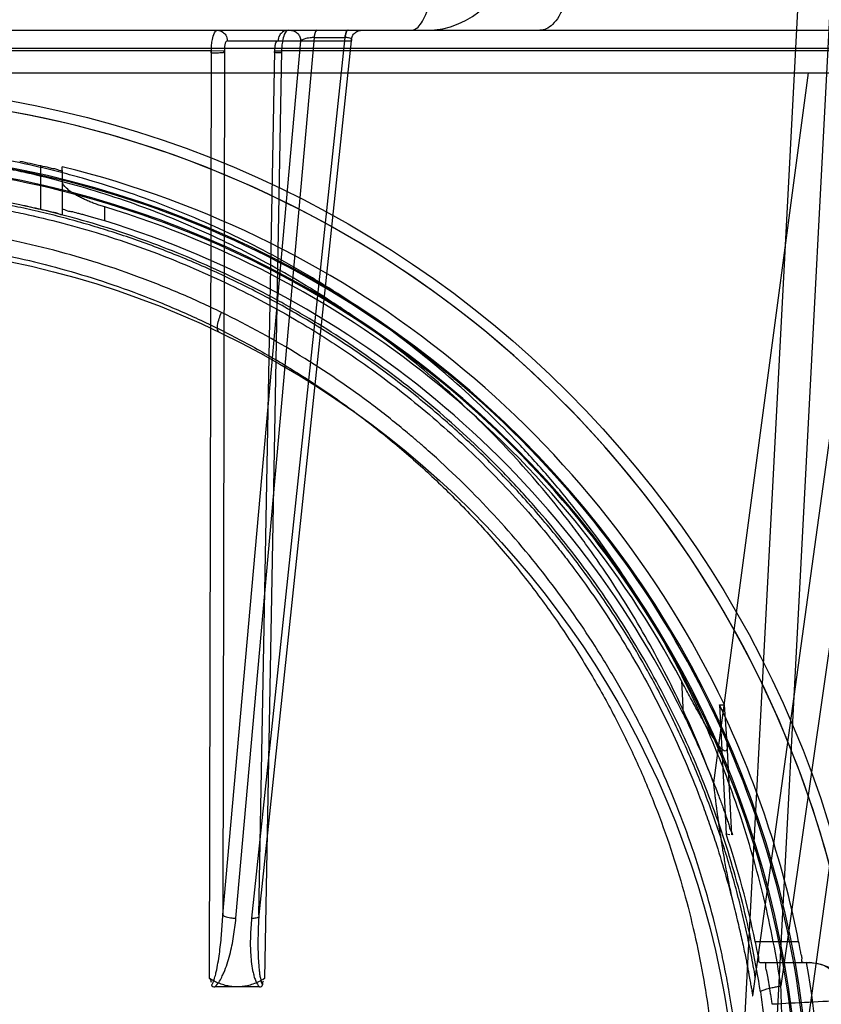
# Model space of a CAD drawing. Header units: millimetres. Extents: x 0 to 297, y 0 to 210.
# Tile 384 of 438: x 240.641 to 240.867, y 159.071 to 159.349. Entities that reach past the tile are written whole.
import ezdxf

# ---------------------------------------------------------------- set-up
doc = ezdxf.new("R2010")
doc.units = ezdxf.units.MM
doc.header["$LTSCALE"] = 16.335
doc.layers.get('0').update_dxf_attribs({"linetype": 'CONTINUOUS'})
for name, color, linetype in [('AXES_REF', 7, 'CONTINUOUS'), ('INTFCLR_1', 7, 'CONTINUOUS'), ('INTFCLR_144815', 7, 'CONTINUOUS')]:
    doc.layers.add(name, color=color, linetype=linetype)

msp = doc.modelspace()

# ---------------------------------------------------------------- linework, layer by layer
at = {"color": 7, "linetype": 'Continuous'}
for radius in [5.8174969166, 5.817, 5.7797484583]:
    msp.add_circle((241.4979109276, 154.8339782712), radius, dxfattribs=at)
msp.add_arc((241.4979109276, 154.8339782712), 5.76, 278.2771290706, 261.7228709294, dxfattribs=at)
at = {"layer": 'AXES_REF', "color": 7, "linetype": 'Continuous'}
msp.add_arc((241.4979109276, 154.8339782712), 5.892, 113.0826660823, 66.91733391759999, dxfattribs=at)
at = {"layer": 'AXES_REF', "color": 9, "linetype": 'Continuous'}
msp.add_arc((241.4979109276, 154.8339782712), 5.3067073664, 94.4118118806, 85.5881881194, dxfattribs=at)
at = {"layer": 'INTFCLR_1', "color": 9, "linetype": 'Continuous'}
msp.add_circle((240.5857431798, 159.0279782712), 0.258, dxfattribs=at)
for points, knots in [([(240.6977045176, 159.2663580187), (240.6957710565, 159.2672993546), (240.6918662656, 159.2691402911), (240.6839450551, 159.2726337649), (240.6697717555, 159.2782520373), (240.6530252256, 159.2834483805), (240.6380138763, 159.2868627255), (240.6303695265, 159.2882900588), (240.6259533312, 159.2890249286), (240.6148957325, 159.2907153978), (240.5959567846, 159.2924732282), (240.5735788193, 159.2921910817), (240.5591116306, 159.2908648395), (240.5524321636, 159.2900298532), (240.5479842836, 159.2894139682), (240.5359426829, 159.287503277), (240.5166259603, 159.2831355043), (240.4979298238, 159.2768311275), (240.4868700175, 159.27230123), (240.4828915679, 159.2705828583), (240.4770031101, 159.2679506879), (240.4646144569, 159.2619409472), (240.4464649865, 159.2514158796), (240.4295568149, 159.2392886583), (240.4192461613, 159.230715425), (240.4146208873, 159.2266320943), (240.4115750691, 159.2238783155), (240.403416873, 159.2162357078), (240.3908759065, 159.2030329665), (240.3758810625, 159.1840059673), (240.3648793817, 159.1670596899), (240.3579810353, 159.1546398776), (240.3542472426, 159.1473311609), (240.3488483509, 159.1361262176), (240.3416586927, 159.1186582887), (240.3354814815, 159.098402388), (240.3323836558, 159.084810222), (240.3311209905, 159.0783687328), (240.3303215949, 159.0740050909), (240.3283324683, 159.0618763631), (240.3267589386, 159.0461969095), (240.3263702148, 159.030399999), (240.3264784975, 159.0224073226), (240.3266293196, 159.0178101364), (240.3271496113, 159.0064207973), (240.3286672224, 158.9917196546), (240.3314855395, 158.9761295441), (240.3331745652, 158.9684505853), (240.3342197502, 158.9640913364), (240.3358545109, 158.9576311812), (240.3385774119, 158.9481218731), (240.3441485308, 158.9317498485), (240.3508162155, 158.91598898), (240.3575667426, 158.9027653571), (240.3616581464, 158.8954106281), (240.3679787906, 158.8846571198), (240.378330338, 158.8691983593), (240.393970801, 158.8500045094), (240.4069977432, 158.8367771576), (240.4162161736, 158.8284658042), (240.4225341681, 158.8230378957), (240.4339649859, 158.8139109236), (240.4513641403, 158.8019718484), (240.4661997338, 158.7938051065), (240.473865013, 158.7900692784)], [0, 0, 0, 0, 0.0078493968, 0.0157556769, 0.0315973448, 0.06348082, 0.0796255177, 0.0877696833, 0.09186257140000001, 0.09596636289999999, 0.128600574, 0.1611442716, 0.177500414, 0.1816059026, 0.1857145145, 0.1938901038, 0.2261064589, 0.2578609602, 0.2657731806, 0.2697286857, 0.2736790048, 0.2893160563, 0.3199691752, 0.350131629, 0.3651446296, 0.3688979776, 0.3726519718, 0.3801321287, 0.4097003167, 0.4390100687, 0.4684423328, 0.4833358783, 0.4908515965, 0.498396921, 0.52873346, 0.5596898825, 0.5755734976, 0.5795998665, 0.5836492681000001, 0.5917658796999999, 0.6244614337, 0.6410489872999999, 0.6494251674, 0.6536350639, 0.6578378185, 0.6910418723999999, 0.7074624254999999, 0.7156483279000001, 0.7197377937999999, 0.7238248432, 0.7399718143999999, 0.7558251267, 0.7869322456, 0.802323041, 0.8100025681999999, 0.8176490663, 0.8478512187, 0.8777971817, 0.9079026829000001, 0.9155006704, 0.9231007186, 0.93830313, 0.9688745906, 1, 1, 1, 1]), ([(240.473865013, 158.7900692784), (240.4816470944, 158.7862765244), (240.4976884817, 158.7794372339), (240.5185900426, 158.7729486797), (240.5325486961, 158.7697758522), (240.5391085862, 158.7685088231), (240.5435124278, 158.767718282), (240.555619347, 158.7657907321), (240.5756424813, 158.7639375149), (240.595764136, 158.7641985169), (240.6080325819, 158.7651680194), (240.6125124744, 158.7656118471), (240.6191889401, 158.766362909), (240.6334458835, 158.7684440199), (240.6549567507, 158.7733244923), (240.6726512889, 158.7793113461), (240.6827770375, 158.7834000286), (240.6867835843, 158.7850775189), (240.6936763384, 158.7881186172), (240.7070580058, 158.7946344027), (240.725292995, 158.8052499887), (240.7406267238, 158.8163027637), (240.7495196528, 158.8235640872), (240.752703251, 158.8262606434), (240.7574041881, 158.8303403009), (240.7672455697, 158.8394086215), (240.7813381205, 158.8543707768), (240.7965219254, 158.8738553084), (240.8059698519, 158.8886467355), (240.8110931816, 158.8976856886), (240.8131266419, 158.9013746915), (240.8165789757, 158.9079111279), (240.8230627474, 158.9213265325), (240.8294083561, 158.9372964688), (240.834639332, 158.9538711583), (240.8391616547, 158.9711240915), (240.8432323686, 158.9933618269), (240.8447712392, 159.0126050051), (240.8450287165, 159.0240098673), (240.8450734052, 159.0286048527), (240.8449975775, 159.0365827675), (240.8442488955, 159.0523065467), (240.8423293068, 159.0678734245), (240.8400821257, 159.0798873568), (240.8391915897, 159.0842045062), (240.8377937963, 159.0905827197), (240.8354346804, 159.0999732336), (240.8317288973, 159.112201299), (240.8261267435, 159.1279554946), (240.820302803, 159.1412892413), (240.8146907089, 159.1523327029), (240.8108107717, 159.1595473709), (240.8036546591, 159.1718139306), (240.7922929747, 159.1885291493), (240.7768799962, 159.2072515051), (240.7640369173, 159.2202014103), (240.7556970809, 159.227680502), (240.7525827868, 159.2303751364), (240.7478502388, 159.2343725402), (240.7373013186, 159.2427580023), (240.7200265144, 159.2545700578), (240.7053068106, 159.2626567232), (240.6977045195, 159.2663580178)], [0, 0, 0, 0, 0.0316060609, 0.0635406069, 0.07975651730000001, 0.0838444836, 0.0879320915, 0.0960907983, 0.1285991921, 0.1611989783, 0.1694097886, 0.173526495, 0.1776339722, 0.1939379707, 0.2261052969, 0.2580138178, 0.2620009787, 0.2659733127, 0.273871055, 0.2895030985, 0.3202911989, 0.3507747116, 0.3583934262, 0.3622044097, 0.3660061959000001, 0.3811173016, 0.4110448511, 0.4409258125, 0.4711799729, 0.4750127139, 0.4788584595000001, 0.4865582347, 0.5019977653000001, 0.5332401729, 0.5491816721, 0.5654318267, 0.5983319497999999, 0.6315729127, 0.6357728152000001, 0.6399804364, 0.648348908, 0.6648970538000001, 0.6974320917, 0.7054938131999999, 0.7095177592, 0.7135247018, 0.7293322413, 0.7448511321, 0.7601545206, 0.7903607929, 0.7978752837, 0.8053790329, 0.8202649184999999, 0.8497067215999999, 0.8790537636, 0.9086837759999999, 0.9161831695, 0.9199497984, 0.9237184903, 0.9387994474, 0.9691302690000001, 1, 1, 1, 1]), ([(240.6970847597, 159.2607164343), (240.696487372, 159.2610022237), (240.696582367, 159.2635970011), (240.6971875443, 159.2651760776), (240.6977045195, 159.2663580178)], [0, 0, 0, 0, 0.3392071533, 1, 1, 1, 1])]:
    msp.add_open_spline(points, degree=3, knots=knots, dxfattribs=at)
at = {"layer": 'INTFCLR_144815', "color": 9, "linetype": 'Continuous'}
for p, q in [((240.9644414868, 159.8370621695), (240.8556346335, 159.0763019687)), ((240.8588985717, 159.033990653), (240.9140105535, 159.4333639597)), ((240.095807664, 159.345978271), (241.0854736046, 159.3459782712)), ((240.7017656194, 159.0953909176), (240.7239130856, 159.3439269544)), ((240.7325012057, 159.3439269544), (240.7062054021, 159.0953909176)), ((240.7239130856, 159.3439269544), (240.7238415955, 159.3439272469)), ((240.7239130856, 159.3439269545), (240.7325721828, 159.3439272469)), ((240.6980647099, 159.0963134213), (240.7200477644, 159.3430044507)), ((240.6993580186, 159.3430044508), (240.7343426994, 159.3430044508)), ((240.7343426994, 159.3430044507), (240.7082421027, 159.0963134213)), ((240.9749344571, 159.3408194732), (240.1965519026, 159.3408194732)), ((240.6948334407, 159.3401876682), (240.5042837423, 159.3401876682)), ((240.6943452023, 159.0783400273), (240.6948335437, 159.340187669)), ((240.6985055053, 159.3401091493), (240.6980647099, 159.0963134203)), ((240.7082421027, 159.0963134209), (240.7127521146, 159.3401091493)), ((240.7146715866, 159.3401876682), (240.7098420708, 159.0783401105)), ((240.876365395, 159.3401876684), (240.7146715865, 159.340187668)), ((240.8633753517, 159.3339782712), (240.8365776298, 159.1336046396)), ((240.8477018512, 159.0735106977), (240.8830527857, 159.329684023)), ((240.6467119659, 159.2953916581), (240.6467119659, 159.3076993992)), ((240.6527119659, 159.3064014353), (240.6527119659, 159.2940274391)), ((240.664711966, 159.2921718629), (240.664711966, 159.2961266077)), ((240.8275685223, 159.1623461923), (240.8280418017, 159.1531058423)), ((240.8418057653, 159.1189294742), (240.8404866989, 159.1446830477)), ((240.8483973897, 159.0888481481), (240.8606450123, 159.0888481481)), ((240.8496861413, 159.0828481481), (240.8638163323, 159.0828481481))]:
    msp.add_line(p, q, dxfattribs=at)
at = {"layer": 'INTFCLR_144815', "color": 6, "linetype": 'Continuous'}
for p, q in [((240.8437431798, 159.0339782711), (240.8643138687, 159.4264903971)), ((240.8732768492, 159.4255483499), (240.8527430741, 159.0337405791)), ((240.281307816, 159.3339782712), (240.8901785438, 159.3339782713)), ((240.6527119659, 159.3064014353), (240.6527119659, 159.3074798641)), ((240.8383081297, 159.1556023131), (240.8397000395, 159.1556095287)), ((240.8383086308, 159.1556023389), (240.8401705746, 159.1192111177)), ((240.8404877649, 159.1446708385), (240.8397000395, 159.1556095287)), ((240.8401710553, 159.1192111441), (240.8412595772, 159.1190235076)), ((240.8670482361, 159.0823019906), (240.863816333, 159.0828481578)), ((240.7083994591, 159.0759782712), (240.6957877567, 159.0759782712))]:
    msp.add_line(p, q, dxfattribs=at)
at = {"layer": 'INTFCLR_144815', "color": 7, "linetype": 'Continuous'}
for p, q in [((240.6985055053, 159.3401091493), (240.6948335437, 159.340187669)), ((240.7126414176, 159.3401882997), (240.7146715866, 159.3401876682))]:
    msp.add_line(p, q, dxfattribs=at)
at = {"layer": 'INTFCLR_144815', "color": 9, "linetype": 'Continuous'}
msp.add_circle((240.5857431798, 159.0339782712), 0.2967156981, dxfattribs=at)
for centre, radius, start, end in [((240.7554170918, 159.3699782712), 0.024, 270.0000000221, 357.9999352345), ((240.5857431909, 159.0340306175), 0.2937157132, 359.9897853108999, 180.0102113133), ((240.5857431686, 159.0340306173), 0.2937157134, 359.9897887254, 89.9999978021), ((240.5857431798, 159.0338411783), 0.2782453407, 0.0282300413, 179.971769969), ((240.5857431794, 159.0340105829), 0.2778264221, 359.9933364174, 89.99999990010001), ((240.5857431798, 159.0338935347), 0.2752457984, 0.0176390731, 179.9823609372), ((240.5857431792, 159.0340629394), 0.2748268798, 359.9823484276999, 89.99999985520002), ((241.0929994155, 154.6532925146), 4.4242879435, 92.8378929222, 93.10722035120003)]:
    msp.add_arc(centre, radius, start, end, dxfattribs=at)
at = {"layer": 'INTFCLR_144815', "color": 6, "linetype": 'Continuous'}
for centre, radius, start, end in [((240.5857431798, 159.0339782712), 0.2804290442, 77.4428966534, 78.6958753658), ((240.5857431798, 159.0339782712), 0.2815811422, 25.5916832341, 76.24142759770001), ((240.5857431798, 159.0339782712), 0.2684290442, 76.8717294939, 78.18340400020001), ((240.5857431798, 159.0339782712), 0.2737842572, 27.9606619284, 73.2357535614), ((240.5857431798, 159.0339782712), 0.27, 26.1813150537, 72.9936921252), ((240.5857431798, 159.0339782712), 0.2803243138, 11.2877879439, 25.7133570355), ((240.5857431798, 159.0339782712), 0.2683243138, 11.7996976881, 18.5207825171), ((240.5857431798, 159.0339782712), 0.2814304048, 350.0000000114, 10.0000000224), ((240.8624241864, 159.0648597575), 0.0179947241, 6.3648645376, 88.4911023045)]:
    msp.add_arc(centre, radius, start, end, dxfattribs=at)
at = {"layer": 'INTFCLR_144815', "color": 9, "linetype": 'Continuous'}
for points, knots in [([(240.7512136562, 159.3459782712), (240.7516573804, 159.3459782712), (240.7526961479, 159.3463397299), (240.7540020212, 159.3477131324), (240.7552128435, 159.3498790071), (240.7562966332, 159.3528251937), (240.7571841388, 159.3564200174), (240.7578442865, 159.3604545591), (240.7582486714, 159.364683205), (240.7583609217, 159.3675400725), (240.7583789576, 159.3689564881)], [0, 0, 0, 0, 0.0527384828, 0.1234468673, 0.2208804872, 0.3461693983, 0.4954188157, 0.6603752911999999, 0.8316394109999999, 1, 1, 1, 1]), ([(240.7973148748, 159.3697688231), (240.7973097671, 159.3683199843), (240.7971925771, 159.3653819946), (240.796680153, 159.3610183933), (240.7958075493, 159.356827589), (240.7945949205, 159.3530737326), (240.7931001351, 159.3499843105), (240.7914004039, 159.3477088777), (240.7895633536, 159.3463080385), (240.788220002, 159.3459782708), (240.787619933, 159.3459782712)], [0, 0, 0, 0, 0.1585239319, 0.321372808, 0.480200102, 0.6261543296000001, 0.7519661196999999, 0.8541031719, 0.9343441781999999, 1, 1, 1, 1]), ([(240.6964892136, 159.3459782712), (240.6970344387, 159.3459782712), (240.6980018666, 159.3456726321), (240.6990670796, 159.3445570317), (240.6993532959, 159.3435703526), (240.6993580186, 159.3430044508)], [0, 0, 0, 0, 0.3611684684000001, 0.6251217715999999, 1, 1, 1, 1]), ([(240.7165217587, 159.3459782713), (240.7159765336, 159.3459782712), (240.7150091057, 159.3456726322), (240.7139438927, 159.3445570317), (240.7136576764, 159.3435703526), (240.7136529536, 159.3430044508)], [0, 0, 0, 0, 0.3611684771, 0.6251217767, 1, 1, 1, 1]), ([(240.7171789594, 159.3459782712), (240.717536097, 159.3459782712), (240.7182918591, 159.3458281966), (240.719262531, 159.3451598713), (240.7198988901, 159.3441525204), (240.7200446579, 159.3433766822), (240.7200477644, 159.3430044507)], [0, 0, 0, 0, 0.2352370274, 0.4927334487, 0.7548125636, 1, 1, 1, 1]), ([(240.7238415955, 159.343927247), (240.7234555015, 159.3439272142), (240.7225141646, 159.3438687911), (240.7212344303, 159.3436075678), (240.720323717, 159.3432661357), (240.7200477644, 159.3430044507)], [0, 0, 0, 0, 0.2929779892, 0.7114178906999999, 1, 1, 1, 1]), ([(240.7246021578, 159.3459782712), (240.7243571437, 159.3459782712), (240.7239631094, 159.3450678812), (240.7238863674, 159.3444296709), (240.7238415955, 159.343927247)], [0, 0, 0, 0, 0.3269343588, 1, 1, 1, 1]), ([(240.7239130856, 159.3439269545), (240.7239395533, 159.3441985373), (240.7240363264, 159.344799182), (240.7242020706, 159.3455109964), (240.7245771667, 159.3459782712), (240.72474519, 159.3459782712)], [0, 0, 0, 0, 0.3557634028, 0.7809335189, 1, 1, 1, 1]), ([(240.7333333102, 159.3459782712), (240.733078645, 159.3459782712), (240.7326317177, 159.3450958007), (240.732550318, 159.3444308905), (240.7325012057, 159.3439269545)], [0, 0, 0, 0, 0.3346504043, 1, 1, 1, 1]), ([(240.7334752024, 159.3459782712), (240.733210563, 159.3459782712), (240.7327146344, 159.3451233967), (240.7326256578, 159.3444326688), (240.7325721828, 159.343927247)], [0, 0, 0, 0, 0.3424058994, 1, 1, 1, 1]), ([(240.7343426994, 159.3430044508), (240.7344390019, 159.343094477), (240.7346277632, 159.3433849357), (240.7341457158, 159.3437633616), (240.7334791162, 159.3438822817), (240.7329028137, 159.343927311), (240.7325721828, 159.343927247)], [0, 0, 0, 0, 0.1580060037, 0.3199896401, 0.6037166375, 1, 1, 1, 1]), ([(240.7343426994, 159.3430044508), (240.7343458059, 159.3433766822), (240.7344915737, 159.3441525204), (240.7351279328, 159.3451598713), (240.7360986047, 159.3458281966), (240.7368543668, 159.3459782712), (240.7372115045, 159.3459782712)], [0, 0, 0, 0, 0.2451874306, 0.5072665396, 0.7647629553, 1, 1, 1, 1]), ([(240.6993580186, 159.3430044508), (240.6989324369, 159.3430942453), (240.6985150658, 159.3415201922), (240.6984891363, 159.3407104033), (240.6985055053, 159.3401091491)], [0, 0, 0, 0, 0.4196638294, 1, 1, 1, 1]), ([(240.7127521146, 159.3401091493), (240.712750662, 159.3402463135), (240.7127608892, 159.3407713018), (240.7128692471, 159.3416642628), (240.7130166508, 159.3425237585), (240.7134769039, 159.3430417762), (240.7136529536, 159.3430044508)], [0, 0, 0, 0, 0.1292016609, 0.4955600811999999, 0.8304935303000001, 1, 1, 1, 1]), ([(240.8556346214, 159.0763019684), (240.8543929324, 159.0846293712), (240.8511920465, 159.1011056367), (240.8454121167, 159.1212423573), (240.8404768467, 159.134970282), (240.8374084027, 159.142698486), (240.8326060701, 159.1540629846), (240.8245482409, 159.1705789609), (240.8120048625, 159.1914905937), (240.8001271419, 159.2078964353), (240.7910890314, 159.2188055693), (240.7857121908, 159.224878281), (240.7774913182, 159.2337631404), (240.7644689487, 159.246381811), (240.7456796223, 159.2616365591), (240.7305988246, 159.271808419), (240.7201481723, 159.2780362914), (240.7130665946, 159.2820429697), (240.7004643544, 159.2886214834), (240.6818085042, 159.2968059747), (240.6643851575, 159.3026261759), (240.6525193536, 159.3058466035), (240.6445055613, 159.3078234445), (240.6304102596, 159.3107843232), (240.6101477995, 159.3135912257), (240.5938387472, 159.314336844), (240.5857431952, 159.3143366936)], [0, 0, 0, 0, 0.0644257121, 0.1282422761, 0.1600975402, 0.1760213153, 0.1918637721, 0.2545006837, 0.3164394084, 0.378241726, 0.4092734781, 0.4248132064, 0.4403015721, 0.5018952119, 0.5633654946, 0.6252760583, 0.6408776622, 0.6564531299, 0.6875306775, 0.7496249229, 0.8121192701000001, 0.8278777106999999, 0.8437023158, 0.8752729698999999, 0.9380528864, 1, 1, 1, 1]), ([(240.8365776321, 159.1336047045), (240.8355813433, 159.1362896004), (240.8317738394, 159.146094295), (240.8243000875, 159.1625669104), (240.8132617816, 159.1824500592), (240.8038553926, 159.1965733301), (240.7971325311, 159.2056341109), (240.792531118, 159.2115784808), (240.7842097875, 159.2216750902), (240.7714927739, 159.2353164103), (240.754945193, 159.2503846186), (240.741616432, 159.2606425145), (240.7331254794, 159.2664959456), (240.7299791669, 159.2685920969), (240.7252216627, 159.2716892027), (240.714762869, 159.2781091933), (240.6980560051, 159.2869503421), (240.677102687, 159.2958351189), (240.658945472, 159.3017369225), (240.6458920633, 159.3050451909), (240.6382899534, 159.3067032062), (240.6268230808, 159.3089352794), (240.6093299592, 159.3113331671), (240.5936457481, 159.312049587), (240.5857431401, 159.3120496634)], [0, 0, 0, 0, 0.0262234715, 0.0963018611, 0.1654342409, 0.2342573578, 0.2514915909, 0.2687439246, 0.3030867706, 0.3712704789, 0.4393100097, 0.5078048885, 0.5250773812, 0.5337424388, 0.5424230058, 0.5770586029, 0.6460858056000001, 0.7152793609, 0.7852176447, 0.820669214, 0.8385519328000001, 0.8564596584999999, 0.9276363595, 1, 1, 1, 1]), ([(240.849835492, 159.0745833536), (240.8486214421, 159.0825555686), (240.8454899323, 159.0983318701), (240.8398382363, 159.1176011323), (240.8350136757, 159.1307342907), (240.8320133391, 159.1381300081), (240.8273137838, 159.1490133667), (240.8194263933, 159.1648317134), (240.8071545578, 159.1848487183), (240.7955387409, 159.2005455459), (240.7867026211, 159.2109810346), (240.7814434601, 159.2167929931), (240.773394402, 159.2253047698), (240.7606427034, 159.2373929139), (240.7422567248, 159.2519956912), (240.7275093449, 159.2617261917), (240.7172891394, 159.2676851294), (240.7103574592, 159.2715221), (240.6980171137, 159.2778245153), (240.6797535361, 159.285662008), (240.6627102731, 159.2912312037), (240.6511016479, 159.2943134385), (240.6432573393, 159.2962066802), (240.6294582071, 159.2990423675), (240.6095203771, 159.3017440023), (240.5894171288, 159.3026307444), (240.5753223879, 159.302292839), (240.5672362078, 159.3018219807), (240.5551606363, 159.3008409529), (240.5372593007, 159.29835573), (240.5139099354, 159.2929318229), (240.4950127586, 159.2867156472), (240.4821245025, 159.2814949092), (240.4748462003, 159.2782579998), (240.4641085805, 159.2731908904), (240.4485434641, 159.2647582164), (240.4289528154, 159.251790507), (240.4136823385, 159.2396364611), (240.4035769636, 159.2304490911), (240.3979584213, 159.2249927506), (240.3897325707, 159.2166453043), (240.3781078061, 159.2034814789), (240.3641822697, 159.1846293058), (240.3549902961, 159.169600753), (240.349395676, 159.1592167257), (240.3457947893, 159.1521644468), (240.339911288, 159.1396337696), (240.3326909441, 159.1211761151), (240.3259758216, 159.0982328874), (240.3228620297, 159.0825346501), (240.3216508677, 159.0745833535)], [0, 0, 0, 0, 0.0318457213, 0.0634185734, 0.0791931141, 0.0870815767, 0.094933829, 0.1260061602, 0.1567815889, 0.1875451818, 0.2030139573, 0.210765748, 0.2184960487, 0.2492749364, 0.2800521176, 0.3111084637, 0.3189436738, 0.3267698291, 0.3423932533, 0.3736478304, 0.40514581, 0.4130942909, 0.4210773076, 0.4370099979, 0.4687094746, 0.5004174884, 0.5163608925, 0.5243692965, 0.5324013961, 0.5642032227, 0.5956284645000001, 0.6269453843, 0.6426486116, 0.6505262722, 0.6583992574, 0.6895346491, 0.72033006, 0.7510658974, 0.7665005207, 0.7742492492, 0.7819920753, 0.8127794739, 0.8435012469, 0.8744409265, 0.8822471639, 0.8900796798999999, 0.905708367, 0.9368993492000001, 0.9682376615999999, 1, 1, 1, 1]), ([(240.3290347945, 159.098411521), (240.3305055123, 159.1043521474), (240.3326979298, 159.1120638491), (240.3358269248, 159.1214489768), (240.3383506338, 159.1285170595), (240.343094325, 159.1405888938), (240.3508629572, 159.1572366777), (240.3617155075, 159.1762440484), (240.3719853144, 159.1912375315), (240.3797991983, 159.2012644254), (240.3844490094, 159.206865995), (240.3915695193, 159.2150936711), (240.4028654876, 159.2268698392), (240.4191975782, 159.24131641), (240.4323411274, 159.2511379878), (240.4414817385, 159.2572556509), (240.4477131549, 159.2612395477), (240.458841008, 159.2678692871), (240.4753620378, 159.2763494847), (240.4961118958, 159.2848729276), (240.5122821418, 159.2899510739), (240.5233256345, 159.292774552), (240.5308122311, 159.2945152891), (240.540262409, 159.2963875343), (240.5497989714, 159.2978449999), (240.557470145, 159.2987592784), (240.5689442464, 159.2998712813), (240.5861758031, 159.3005942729), (240.6091246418, 159.299554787), (240.6262053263, 159.2972800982), (240.6375038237, 159.2951426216), (240.6449908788, 159.2935556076), (240.6578416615, 159.2903903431), (240.6757169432, 159.2847444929), (240.6963514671, 159.2762419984), (240.7128118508, 159.2677768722), (240.7231205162, 159.2616262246), (240.7278071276, 159.2586604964), (240.7309047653, 159.2566544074), (240.7392568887, 159.2510574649), (240.7523690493, 159.2412495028), (240.7686605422, 159.2268297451), (240.7811867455, 159.2137680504), (240.7893839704, 159.2040974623), (240.7939136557, 159.1984073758), (240.8005239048, 159.1897441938), (240.8097735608, 159.1762408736), (240.8206351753, 159.1572150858), (240.8284085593, 159.1405515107), (240.8331530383, 159.1284712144), (240.8356741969, 159.1214059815), (240.8387961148, 159.1120372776), (240.8409833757, 159.1043414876), (240.8424514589, 159.0984118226)], [0, 0, 0, 0, 0.0260933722, 0.0341459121, 0.0421792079, 0.0580898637, 0.08943313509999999, 0.1204101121, 0.1513108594, 0.1668239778, 0.1745963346, 0.1823477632, 0.2132152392, 0.244081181, 0.2752183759, 0.2830803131, 0.2909751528, 0.3067500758, 0.3382935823, 0.3700502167, 0.4022856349, 0.4104553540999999, 0.4186483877, 0.4350547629, 0.4515167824, 0.4597669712, 0.4679907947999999, 0.50066556, 0.5331935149, 0.5658225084, 0.5740275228, 0.5822189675, 0.5984510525, 0.6304407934, 0.6620376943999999, 0.6934977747, 0.7092581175, 0.7132052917, 0.7171442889, 0.7249927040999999, 0.7560706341, 0.7868683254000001, 0.8176571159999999, 0.8331371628, 0.8409068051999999, 0.8486637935, 0.8795968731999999, 0.9106030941, 0.9419732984, 0.957896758, 0.9659251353, 0.9739546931, 1, 1, 1, 1]), ([(240.6948854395, 159.0765519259), (240.6955324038, 159.0774338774), (240.6958984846, 159.0789719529), (240.6964480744, 159.0812596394), (240.6968265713, 159.0833678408), (240.6973232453, 159.0867819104), (240.6977656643, 159.0911033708), (240.6979860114, 159.0945737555), (240.6980647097, 159.0963134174)], [0, 0, 0, 0, 0.1630930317, 0.2256688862, 0.3527032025, 0.4815720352, 0.7403395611, 1, 1, 1, 1]), ([(240.6980647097, 159.0963134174), (240.6982987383, 159.096049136), (240.699202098, 159.0956892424), (240.7004511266, 159.0954384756), (240.7013939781, 159.0953878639), (240.701765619, 159.0953909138)], [0, 0, 0, 0, 0.2734986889, 0.7120547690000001, 1, 1, 1, 1]), ([(240.7062054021, 159.0953909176), (240.7065377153, 159.0953881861), (240.7070859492, 159.0954097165), (240.7077677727, 159.0955548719), (240.7082026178, 159.0957247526), (240.7084156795, 159.0960504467), (240.7083042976, 159.0962418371), (240.7082421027, 159.0963134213)], [0, 0, 0, 0, 0.3747017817, 0.6146906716, 0.7852731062, 0.8930787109, 1, 1, 1, 1]), ([(240.7082421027, 159.0963134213), (240.7081344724, 159.0945754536), (240.7080197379, 159.0919689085), (240.7079713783, 159.0885012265), (240.707994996, 159.0859245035), (240.7080898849, 159.0833771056), (240.7082494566, 159.0812811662), (240.7084484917, 159.0796362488), (240.7087063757, 159.0781881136), (240.708949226, 159.0771144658), (240.7093018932, 159.0765516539)], [0, 0, 0, 0, 0.2624034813, 0.3930493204, 0.5225751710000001, 0.6506910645, 0.7770700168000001, 0.8394037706, 0.899912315, 1, 1, 1, 1]), ([(240.6957879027, 159.0759783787), (240.6966499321, 159.0767277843), (240.6974974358, 159.0781427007), (240.698541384, 159.0803849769), (240.699308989, 159.0824832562), (240.7002908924, 159.0858773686), (240.7011738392, 159.0901806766), (240.7016108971, 159.0936547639), (240.7017656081, 159.0953909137)], [0, 0, 0, 0, 0.1663170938, 0.2317517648, 0.3614325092, 0.4906053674, 0.7462034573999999, 1, 1, 1, 1]), ([(240.7062054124, 159.0953909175), (240.7060228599, 159.0936655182), (240.7058414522, 159.0910706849), (240.7058092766, 159.0876159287), (240.7059044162, 159.0850475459), (240.706143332, 159.0825049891), (240.7065006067, 159.0804127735), (240.7069356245, 159.0787765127), (240.7074377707, 159.0773881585), (240.7079605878, 159.0764380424), (240.7083994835, 159.0759781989)], [0, 0, 0, 0, 0.2617045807, 0.3918493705, 0.5210039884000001, 0.6492004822, 0.776798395, 0.8407099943, 0.9041171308, 1, 1, 1, 1]), ([(240.8739514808, 159.072154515), (240.8738483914, 159.0732930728), (240.8733781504, 159.0755180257), (240.8719043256, 159.0785087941), (240.8697767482, 159.0808882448), (240.8679792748, 159.0819501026), (240.8670482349, 159.0823019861)], [0, 0, 0, 0, 0.2662787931, 0.5236181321, 0.7681696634, 1, 1, 1, 1]), ([(240.849835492, 159.0745833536), (240.8498039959, 159.0746640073), (240.8501605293, 159.0749172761), (240.8507274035, 159.0751060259), (240.8518510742, 159.0754623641), (240.8530895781, 159.0757584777), (240.8544036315, 159.0760524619), (240.8552137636, 159.0762183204), (240.8556345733, 159.0763019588)], [0, 0, 0, 0, 0.0424882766, 0.1547259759, 0.3416106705, 0.5937305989, 0.7894654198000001, 1, 1, 1, 1]), ([(240.849835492, 159.0745833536), (240.8510149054, 159.0668382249), (240.8522661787, 159.0551523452), (240.8528188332, 159.0415775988), (240.852868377, 159.0358287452), (240.8528652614, 159.0339782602)], [0, 0, 0, 0, 0.5767817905, 0.8637642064, 1, 1, 1, 1]), ([(240.8552012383, 159.0328736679), (240.8553487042, 159.0353729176), (240.8556758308, 159.0418716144), (240.856104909, 159.0563484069), (240.855928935, 159.0683324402), (240.8556345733, 159.0763019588)], [0, 0, 0, 0, 0.1728816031, 0.44930315, 1, 1, 1, 1])]:
    msp.add_open_spline(points, degree=3, knots=knots, dxfattribs=at)
at = {"layer": 'INTFCLR_144815', "color": 7, "linetype": 'Continuous'}
for points, knots in [([(240.6948223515, 159.3396104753), (240.6948162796, 159.3398974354), (240.6948352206, 159.3406586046), (240.6948916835, 159.3419306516), (240.6951332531, 159.3435844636), (240.6954300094, 159.3449776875), (240.6961468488, 159.3459782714), (240.6964892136, 159.3459782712)], [0, 0, 0, 0, 0.1261394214, 0.334198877, 0.5612867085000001, 0.8495399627, 1, 1, 1, 1]), ([(240.7165217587, 159.3459782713), (240.7161606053, 159.3459782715), (240.7153756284, 159.3450169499), (240.7150234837, 159.3435856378), (240.7147107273, 159.3416476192), (240.7146436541, 159.3403710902), (240.7146545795, 159.3396104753)], [0, 0, 0, 0, 0.1568072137, 0.4446895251, 0.6697187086, 1, 1, 1, 1]), ([(240.6948223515, 159.3396104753), (240.6953851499, 159.3396165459), (240.6961791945, 159.3396445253), (240.6971677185, 159.339679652), (240.6976760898, 159.3397378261), (240.6980119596, 159.3397594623), (240.6982559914, 159.3397052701), (240.6984004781, 159.3399040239), (240.6984340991, 159.3400942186), (240.6985055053, 159.3401091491)], [0, 0, 0, 0, 0.4362681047, 0.6152606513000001, 0.7678889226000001, 0.8296979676, 0.8808870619, 0.9434538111, 1, 1, 1, 1]), ([(240.7146545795, 159.3396104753), (240.714489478, 159.3396122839), (240.7140763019, 159.3396097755), (240.7133656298, 159.3396902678), (240.7130769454, 159.3395891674), (240.7125549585, 159.3397891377), (240.7126366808, 159.3397169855), (240.7126449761, 159.3399604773), (240.7126527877, 159.3400884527), (240.7127521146, 159.3401091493)], [0, 0, 0, 0, 0.2018174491, 0.5247613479, 0.7508343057, 0.8362308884, 0.8383625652, 0.8759840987, 1, 1, 1, 1]), ([(240.7020936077, 159.0759782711), (240.7016004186, 159.0759778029), (240.7006024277, 159.0760368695), (240.6990957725, 159.0763016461), (240.6975529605, 159.0767577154), (240.6959473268, 159.0774278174), (240.6948887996, 159.0780123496), (240.6943451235, 159.0783401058)], [0, 0, 0, 0, 0.1804216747, 0.3647485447, 0.558474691, 0.7677627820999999, 1, 1, 1, 1]), ([(240.7020936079, 159.0759782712), (240.7016005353, 159.0759777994), (240.700602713, 159.0760368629), (240.6990962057, 159.0763015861), (240.6975533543, 159.0767576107), (240.695947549, 159.0774277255), (240.6948888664, 159.0780122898), (240.6943451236, 159.0783401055)], [0, 0, 0, 0, 0.180379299, 0.3646876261, 0.5584195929, 0.7677303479, 1, 1, 1, 1]), ([(240.7098420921, 159.0783401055), (240.7092985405, 159.0780114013), (240.7082309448, 159.0774233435), (240.7066138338, 159.076749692), (240.7050618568, 159.0762946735), (240.7035640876, 159.076035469), (240.7025780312, 159.0759771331), (240.7020936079, 159.0759782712)], [0, 0, 0, 0, 0.2323778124, 0.44503119, 0.6396008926, 0.8227844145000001, 1, 1, 1, 1])]:
    msp.add_open_spline(points, degree=3, knots=knots, dxfattribs=at)
at = {"layer": 'INTFCLR_144815', "color": 6, "linetype": 'Continuous'}
for points, knots in [([(240.6527119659, 159.3064014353), (240.652711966, 159.3059906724), (240.6513659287, 159.3068173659), (240.6503704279, 159.3068296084), (240.6486888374, 159.3072857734), (240.6474888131, 159.3075263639), (240.6467119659, 159.3076993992)], [0, 0, 0, 0, 0.2007217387, 0.3838491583, 0.6110860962, 1, 1, 1, 1]), ([(240.664711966, 159.2961266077), (240.664274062, 159.2962585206), (240.6634013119, 159.2965352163), (240.6621052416, 159.2969875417), (240.6608319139, 159.2974744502), (240.6595961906, 159.2979917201), (240.6584171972, 159.2985330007), (240.6573105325, 159.299093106), (240.6562952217, 159.2996633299), (240.6551317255, 159.3004001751), (240.653766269, 159.3014392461), (240.6527119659, 159.302674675), (240.6527119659, 159.3034651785)], [0, 0, 0, 0, 0.0947120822, 0.1895755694, 0.2842448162, 0.3769898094, 0.4669437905, 0.5528829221, 0.633670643, 0.7083974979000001, 0.8362923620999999, 1, 1, 1, 1]), ([(240.8484162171, 159.0786874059), (240.8480543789, 159.0808385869), (240.8472760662, 159.0851450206), (240.8459473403, 159.091593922), (240.8444514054, 159.0980485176), (240.8427854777, 159.1045066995), (240.840946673, 159.1109660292), (240.8389320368, 159.1174237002), (240.8367387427, 159.1238760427), (240.83436406, 159.1303188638), (240.8318056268, 159.1367469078), (240.8290613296, 159.1431544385), (240.8261296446, 159.1495346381), (240.8230094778, 159.1558802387), (240.8197005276, 159.1621829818), (240.8162031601, 159.1684341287), (240.8125186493, 159.1746242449), (240.8086490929, 159.1807435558), (240.8045975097, 159.186781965), (240.8003678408, 159.192729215), (240.7959649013, 159.1985750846), (240.7913943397, 159.2043095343), (240.7866625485, 159.2099228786), (240.7817765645, 159.2154059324), (240.7767439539, 159.2207501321), (240.7715726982, 159.2259476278), (240.7662710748, 159.2309913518), (240.760847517, 159.2358750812), (240.7553104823, 159.2405934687), (240.749668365, 159.2451420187), (240.7439293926, 159.2495170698), (240.7381015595, 159.2537157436), (240.7321925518, 159.2577358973), (240.7262096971, 159.2615760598), (240.7201598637, 159.2652354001), (240.7140495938, 159.2687135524), (240.7078849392, 159.2720106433), (240.7016715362, 159.2751271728), (240.6954146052, 159.2780639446), (240.6891189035, 159.2808220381), (240.6827889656, 159.2834026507), (240.6764287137, 159.2858072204), (240.6700419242, 159.2880371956), (240.6636318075, 159.2900941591), (240.6572014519, 159.2919796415), (240.6507534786, 159.2936952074), (240.6442903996, 159.2952423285), (240.6378143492, 159.2966224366), (240.631327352, 159.2978368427), (240.6248311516, 159.2988867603), (240.6183273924, 159.2997732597), (240.6118175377, 159.3004972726), (240.6053029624, 159.3010595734), (240.5987849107, 159.3014607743), (240.592264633, 159.3017013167), (240.5879166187, 159.3017547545), (240.5857431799, 159.3017547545)], [0, 0, 0, 0, 0.0174675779, 0.035038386, 0.0527193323, 0.0705173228, 0.0884397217, 0.1064918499, 0.1246794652, 0.143004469, 0.1614695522, 0.1800730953, 0.1988143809, 0.2176879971, 0.2366893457, 0.2558095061, 0.2750388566, 0.2943659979, 0.3137778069, 0.3332599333, 0.3527970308, 0.3723732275, 0.3919721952, 0.4115777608, 0.4311742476, 0.4507464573, 0.4702801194, 0.4897621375, 0.5091806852, 0.5285254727, 0.5477874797, 0.5669592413, 0.5860347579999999, 0.6050093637, 0.6238798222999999, 0.6426447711, 0.6613024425, 0.6798536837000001, 0.6983001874, 0.7166429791, 0.7348859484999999, 0.7530315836, 0.7710849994, 0.7890500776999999, 0.8069328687, 0.8247382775, 0.8424729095, 0.8601425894, 0.8777542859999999, 0.8953145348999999, 0.9128305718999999, 0.9303093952, 0.9477583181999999, 0.9651847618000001, 0.9825961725, 1, 1, 1, 1]), ([(240.6527119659, 159.2940274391), (240.652711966, 159.2936167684), (240.6513680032, 159.2944585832), (240.6503738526, 159.2944812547), (240.6486911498, 159.2949566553), (240.6474899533, 159.2952102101), (240.6467119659, 159.2953916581)], [0, 0, 0, 0, 0.2002093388, 0.3832073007, 0.6105382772, 1, 1, 1, 1]), ([(240.664711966, 159.2921718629), (240.664253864, 159.2923119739), (240.6633441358, 159.2925866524), (240.6619948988, 159.2929832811), (240.6606851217, 159.2933585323), (240.6594346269, 159.2937058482), (240.658252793, 159.2940298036), (240.6568879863, 159.2943738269), (240.6553281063, 159.2948581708), (240.6541694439, 159.2948620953), (240.652711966, 159.2957137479), (240.6527119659, 159.2953250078)], [0, 0, 0, 0, 0.1157702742, 0.2296437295, 0.3398924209, 0.4449166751, 0.5436788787, 0.6346986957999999, 0.7906139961, 0.906054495, 1, 1, 1, 1]), ([(240.5857431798, 159.2876985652), (240.5896881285, 159.2876985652), (240.5975924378, 159.2875120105), (240.609444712, 159.2866703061), (240.6212984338, 159.2852605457), (240.6331449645, 159.2832750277), (240.6449788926, 159.2807017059), (240.6567924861, 159.2775262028), (240.6685745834, 159.2737311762), (240.6803097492, 159.2692978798), (240.6919769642, 159.2642059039), (240.7035495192, 159.2584354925), (240.7149930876, 159.2519677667), (240.7262656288, 159.2447884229), (240.737315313, 159.2368887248), (240.7480814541, 159.2282708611), (240.7584935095, 159.2189500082), (240.7684735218, 159.2089599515), (240.777939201, 159.1983554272), (240.7868084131, 159.1872134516), (240.7950075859, 159.1756321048), (240.8024766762, 159.163723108), (240.8091774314, 159.1516043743), (240.8150940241, 159.1393875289), (240.8202339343, 159.1271697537), (240.8246225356, 159.1150264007), (240.8282980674, 159.1030092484), (240.8313046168, 159.0911468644), (240.8336874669, 159.0794478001), (240.8354880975, 159.0679051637), (240.8367424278, 159.0565006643), (240.837478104, 159.0452074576), (240.8376361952, 159.0377099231), (240.8376331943, 159.03397827)], [0, 0, 0, 0, 0.0297989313, 0.0596971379, 0.0897219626, 0.1199349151, 0.1503958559, 0.1811653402, 0.2123022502, 0.2438592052, 0.2758844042, 0.3084194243, 0.3414961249, 0.3751312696, 0.4093242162, 0.4440489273, 0.4792482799, 0.5148298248, 0.5506586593, 0.5865641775, 0.6223450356, 0.657788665, 0.6926950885, 0.7268956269, 0.7602746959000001, 0.7927732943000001, 0.824387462, 0.8551611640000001, 0.8851759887, 0.9145402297, 0.9433746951, 0.9718122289, 1, 1, 1, 1]), ([(240.8404866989, 159.1446830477), (240.8405123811, 159.1443215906), (240.8405573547, 159.1436821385), (240.8402642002, 159.1422173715), (240.8389066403, 159.1430354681), (240.8381597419, 159.1440242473), (240.837209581, 159.1452961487), (240.8362181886, 159.1468393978), (240.8353087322, 159.1483270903), (240.8344443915, 159.149799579), (240.8336717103, 159.15114437), (240.8328176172, 159.1526597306), (240.831884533, 159.1543416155), (240.8308789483, 159.1561781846), (240.8298121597, 159.1581477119), (240.8287005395, 159.1602185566), (240.8279485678, 159.1616302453), (240.8275685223, 159.1623461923)], [0, 0, 0, 0, 0.0420887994, 0.0840539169, 0.125725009, 0.1764932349, 0.2415878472, 0.3052199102, 0.3909042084, 0.4436496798, 0.5036149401, 0.5710242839, 0.6456938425, 0.7270103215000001, 0.8142223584, 0.9058535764, 1, 1, 1, 1]), ([(240.8280418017, 159.1531058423), (240.8284487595, 159.1522781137), (240.8292704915, 159.1505835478), (240.8304943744, 159.1479869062), (240.8317202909, 159.1453070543), (240.8329273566, 159.1425852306), (240.8340932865, 159.1398713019), (240.8351953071, 159.1372228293), (240.8362069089, 159.1347138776), (240.8371033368, 159.1324226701), (240.837874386, 159.1303970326), (240.8385269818, 159.1286394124), (240.8390803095, 159.127117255), (240.8395475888, 159.1258021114), (240.8400489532, 159.1243810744), (240.8405015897, 159.1229922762), (240.8410897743, 159.1214295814), (240.84117891, 159.1204454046), (240.8422397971, 159.1188550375), (240.8418057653, 159.1189294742)], [0, 0, 0, 0, 0.0750274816, 0.1531890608, 0.2334994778, 0.3147349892, 0.3953796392, 0.4737628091, 0.548070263, 0.615424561, 0.6738917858, 0.7243664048, 0.7679482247, 0.8055795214, 0.8380598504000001, 0.8899095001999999, 0.9275814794, 0.9641791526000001, 1, 1, 1, 1]), ([(240.8365776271, 159.1336046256), (240.8366176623, 159.1332301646), (240.8367035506, 159.1324602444), (240.8368418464, 159.1312458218), (240.8369842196, 159.1300416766), (240.8371390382, 159.1287712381), (240.8372900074, 159.1275692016), (240.8374557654, 159.1262876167), (240.8376346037, 159.1249427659), (240.8378531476, 159.1233490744), (240.8380672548, 159.121842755), (240.8382682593, 159.1204704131), (240.8384450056, 159.1192892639), (240.8386448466, 159.1179854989), (240.8388720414, 159.1165435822), (240.8391291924, 159.1149574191), (240.8394213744, 159.1132195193), (240.8397502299, 159.1113186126), (240.8401261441, 159.1092355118), (240.8405629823, 159.1069384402), (240.841077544, 159.1043792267), (240.8416941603, 159.1015033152), (240.8421863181, 159.099483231), (240.8424514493, 159.0984117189)], [0, 0, 0, 0, 0.0316432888, 0.0650931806, 0.1027009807, 0.1335255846, 0.1726309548, 0.2044948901, 0.2421071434, 0.2866261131, 0.3396571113, 0.3699466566, 0.4031668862, 0.4400076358, 0.4807742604, 0.5258178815, 0.575023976, 0.6288494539, 0.6879126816, 0.7528810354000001, 0.8253155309, 0.9072513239, 1, 1, 1, 1]), ([(240.8424514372, 159.0984117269), (240.8426876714, 159.0974860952), (240.8431468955, 159.0956476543), (240.8437975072, 159.092926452), (240.8443970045, 159.0903059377), (240.8449328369, 159.0878602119), (240.8453957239, 159.0856595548), (240.8457851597, 159.0837398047), (240.8461094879, 159.0820889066), (240.8463805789, 159.08067398), (240.8466639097, 159.0791513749), (240.8469352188, 159.0777016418), (240.8472190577, 159.0759913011), (240.8474257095, 159.0751968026), (240.8476439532, 159.0730911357), (240.8477018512, 159.0735106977)], [0, 0, 0, 0, 0.1125871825, 0.2233223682, 0.3297419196, 0.4294009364, 0.5184005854, 0.5947608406, 0.6602975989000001, 0.7165737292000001, 0.7648830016, 0.8415915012, 0.8968019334, 0.9500838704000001, 1, 1, 1, 1]), ([(240.8496861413, 159.0828481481), (240.8492672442, 159.0828481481), (240.8495236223, 159.0841919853), (240.8491033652, 159.0852043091), (240.8488348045, 159.0868790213), (240.8485587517, 159.0880757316), (240.8483973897, 159.0888481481)], [0, 0, 0, 0, 0.2047623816, 0.388137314, 0.6142818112, 1, 1, 1, 1]), ([(240.8618811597, 159.0828481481), (240.8614625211, 159.0828481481), (240.8617293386, 159.0841934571), (240.8613180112, 159.0852061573), (240.8610639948, 159.0868802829), (240.8607990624, 159.0880763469), (240.8606450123, 159.0888481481)], [0, 0, 0, 0, 0.2049972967, 0.3884792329, 0.6146127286, 1, 1, 1, 1]), ([(240.8531824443, 159.0710759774), (240.8531208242, 159.0715202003), (240.852995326, 159.0724026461), (240.8527999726, 159.0737105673), (240.8526012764, 159.0749832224), (240.8524011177, 159.0762021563), (240.8522075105, 159.0773584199), (240.8519536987, 159.0787047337), (240.8517523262, 159.0802417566), (240.8512466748, 159.0814175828), (240.8514695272, 159.082848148), (240.851073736, 159.082848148)], [0, 0, 0, 0, 0.1124411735, 0.2234646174, 0.3315752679, 0.4353099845, 0.5334134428, 0.6246546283, 0.7823672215, 0.9007679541, 1, 1, 1, 1])]:
    msp.add_open_spline(points, degree=3, knots=knots, dxfattribs=at)
for points in [[(240.6943451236, 159.0783401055), (240.694655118, 159.0781507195), (240.6946777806, 159.0776818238), (240.6947380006, 159.077323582)], [(240.7093019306, 159.0765518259), (240.7093613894, 159.0769055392), (240.7092102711, 159.0774194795), (240.7095164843, 159.0776062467)], [(240.6948852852, 159.0765518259), (240.6949443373, 159.0762003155), (240.6954313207, 159.0759782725), (240.6957877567, 159.0759782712)], [(240.7083994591, 159.0759782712), (240.7087558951, 159.0759782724), (240.7092429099, 159.0762003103), (240.7093019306, 159.0765518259)]]:
    msp.add_open_spline(points, degree=3, dxfattribs=at)

doc.saveas('drawing.dxf')
